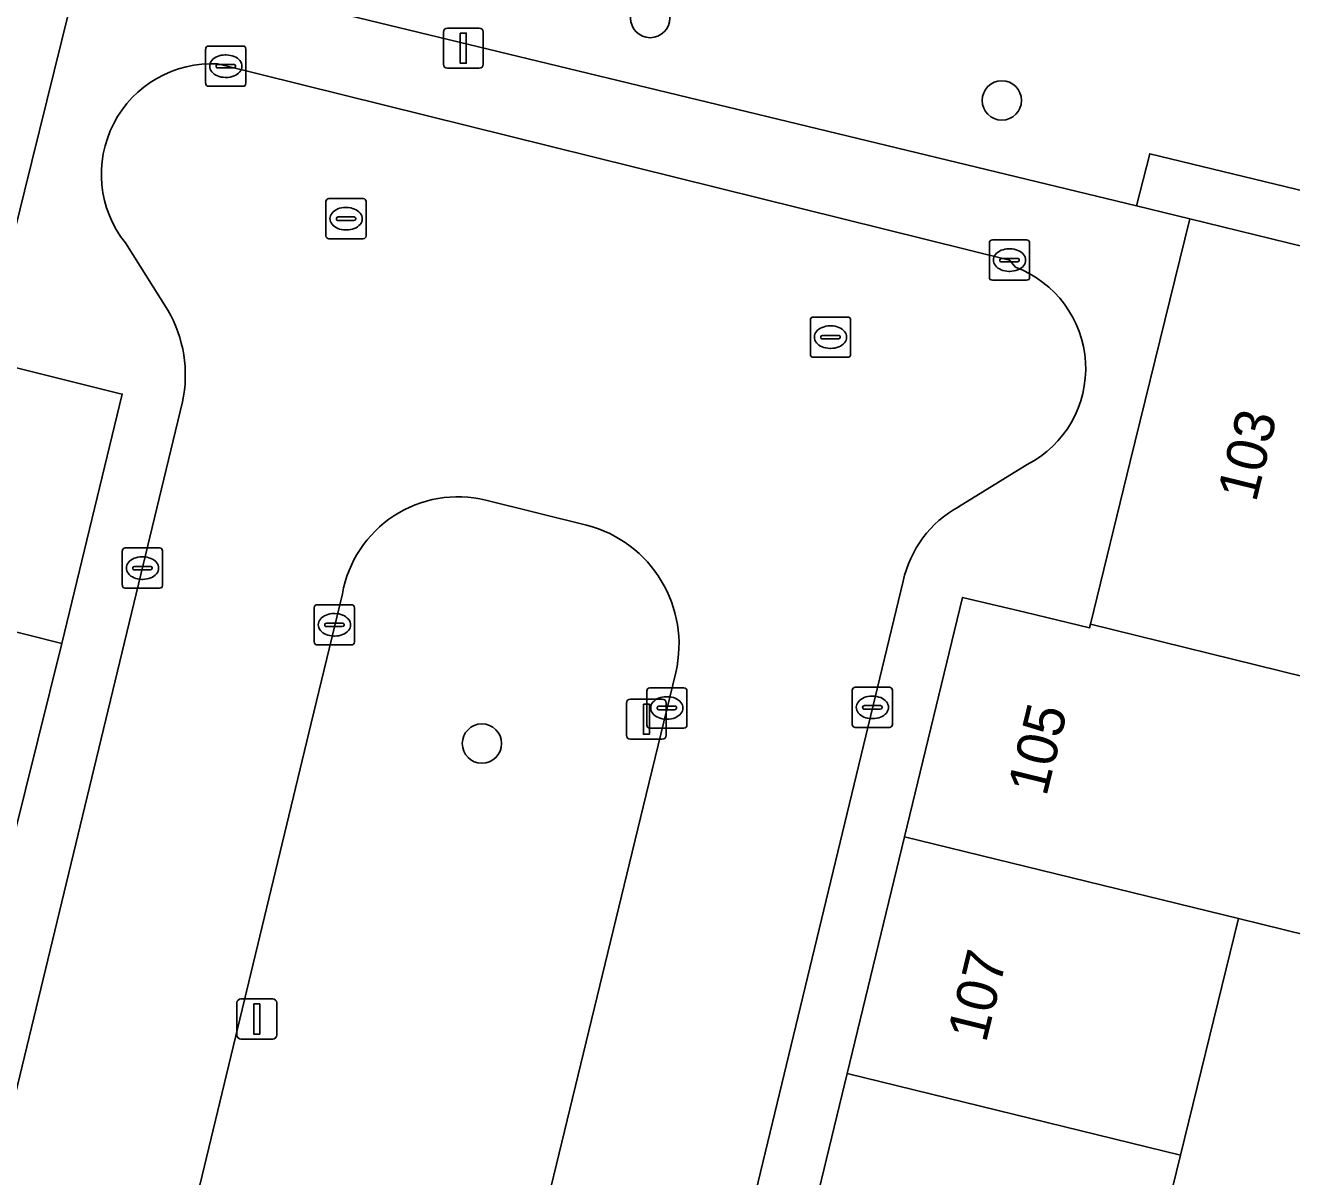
# Model space of a CAD drawing. Extents: x 162803 to 163818, y 381639 to 382475.
# Drawn here: x 163419.76 to 163451.26, y 382324.22 to 382352.84 of the extents above; entities that cross this region are included whole.
import ezdxf

# ---------------------------------------------------------------- set-up
doc = ezdxf.new("R2010")
doc.units = 0
for name, color, linetype in [('IMGEO_Boom', 7, 'Continuous'), ('IMGEO_Erf', 7, 'Continuous'), ('IMGEO_Groenvoorziening', 7, 'Continuous'), ('IMGEO_Kolk', 7, 'Continuous'), ('IMGEO_Lichtmast', 7, 'Continuous'), ('IMGEO_Loofbos', 7, 'Continuous'), ('IMGEO_Pand', 7, 'Continuous'), ('IMGEO_Pand_nummerreeks', 7, 'Continuous'), ('IMGEO_Rijbaan_lokaal_open', 7, 'Continuous'), ('IMGEO_Rioolput', 7, 'Continuous'), ('IMGEO_Voetpad_open', 7, 'Continuous')]:
    doc.layers.add(name, color=color, linetype=linetype)

msp = doc.modelspace()

# ---------------------------------------------------------------- linework, layer by layer
at = {"layer": 'IMGEO_Boom'}
for centre in [(163435.304, 382353.024), (163444.049, 382350.975), (163431.118, 382334.985)]:
    msp.add_circle(centre, 0.489, dxfattribs=at)
at = {"layer": 'IMGEO_Erf'}
msp.add_lwpolyline([(163452.793, 382329.934), (163449.938, 382330.635), (163448.496, 382324.752), (163446.944, 382318.426), (163445.444, 382312.309), (163445.102, 382310.914), (163443.91, 382306.056), (163443.864, 382305.864), (163439.734, 382306.857), (163435.603, 382307.849), (163435.933, 382305.574), (163453.011, 382301.415)], dxfattribs=at)
at = {"layer": 'IMGEO_Groenvoorziening'}
for points in [[(163433.721, 382340.414), (163431.213, 382341.038)], [(163427.647, 382338.711), (163426.87, 382335.489), (163422.441, 382317.129), (163421.662, 382313.876), (163421.442, 382312.938)], [(163435.125, 382333.412), (163435.938, 382336.75)], [(163429.788, 382311.585), (163429.903, 382312.042), (163430.677, 382315.065), (163435.125, 382333.412)]]:
    msp.add_lwpolyline(points, dxfattribs=at)
for centre, radius, start, end in [((163430.521, 382338.203), 2.918, 76.2787, 169.9743), ((163432.962, 382337.452), 3.058, 346.7279, 75.6264)]:
    msp.add_arc(centre, radius, start, end, dxfattribs=at)
at = {"layer": 'IMGEO_Kolk'}
for p, q in [((163424.321, 382352.326), (163425.173, 382352.326)), ((163424.246, 382351.4), (163424.246, 382352.252)), ((163424.734, 382352.106), (163424.759, 382352.106)), ((163425.247, 382352.252), (163425.247, 382351.4)), ((163424.505, 382351.82), (163424.505, 382351.832)), ((163424.943, 382351.783), (163424.545, 382351.783)), ((163424.548, 382351.869), (163424.946, 382351.869)), ((163424.989, 382351.832), (163424.989, 382351.82)), ((163424.757, 382351.546), (163424.732, 382351.546)), ((163425.173, 382351.326), (163424.321, 382351.326)), ((163443.74, 382346.579), (163443.74, 382347.431)), ((163443.815, 382347.505), (163444.667, 382347.505)), ((163444.228, 382347.285), (163444.253, 382347.285)), ((163444.741, 382347.431), (163444.741, 382346.579)), ((163443.999, 382346.999), (163443.999, 382347.011)), ((163444.437, 382346.962), (163444.039, 382346.962)), ((163444.042, 382347.048), (163444.44, 382347.048)), ((163444.483, 382347.011), (163444.483, 382346.999)), ((163444.251, 382346.725), (163444.226, 382346.725)), ((163444.667, 382346.505), (163443.815, 382346.505)), ((163422.173, 382338.922), (163422.173, 382339.774)), ((163422.248, 382339.848), (163423.1, 382339.848)), ((163423.174, 382339.774), (163423.174, 382338.922)), ((163422.661, 382339.628), (163422.686, 382339.628)), ((163422.432, 382339.342), (163422.432, 382339.354)), ((163422.87, 382339.305), (163422.472, 382339.305)), ((163422.475, 382339.391), (163422.873, 382339.391)), ((163422.916, 382339.354), (163422.916, 382339.342)), ((163423.1, 382338.848), (163422.248, 382338.848)), ((163422.684, 382339.068), (163422.659, 382339.068)), ((163426.948, 382337.512), (163426.948, 382338.364)), ((163427.023, 382338.438), (163427.875, 382338.438)), ((163427.436, 382338.218), (163427.461, 382338.218)), ((163427.949, 382338.364), (163427.949, 382337.512)), ((163427.207, 382337.932), (163427.207, 382337.944)), ((163427.645, 382337.895), (163427.247, 382337.895)), ((163427.25, 382337.981), (163427.648, 382337.981)), ((163427.691, 382337.944), (163427.691, 382337.932)), ((163427.459, 382337.658), (163427.434, 382337.658)), ((163427.875, 382337.438), (163427.023, 382337.438)), ((163435.217, 382335.445), (163435.217, 382336.297)), ((163435.292, 382336.371), (163436.144, 382336.371)), ((163436.218, 382336.297), (163436.218, 382335.445)), ((163440.329, 382335.46), (163440.329, 382336.312)), ((163440.404, 382336.386), (163441.256, 382336.386)), ((163441.33, 382336.312), (163441.33, 382335.46)), ((163435.705, 382336.151), (163435.73, 382336.151)), ((163440.817, 382336.166), (163440.842, 382336.166)), ((163435.476, 382335.865), (163435.476, 382335.877)), ((163435.914, 382335.828), (163435.516, 382335.828)), ((163435.519, 382335.914), (163435.917, 382335.914)), ((163435.96, 382335.877), (163435.96, 382335.865)), ((163440.588, 382335.88), (163440.588, 382335.892)), ((163441.026, 382335.843), (163440.628, 382335.843)), ((163440.631, 382335.929), (163441.029, 382335.929)), ((163441.072, 382335.892), (163441.072, 382335.88)), ((163436.144, 382335.371), (163435.292, 382335.371)), ((163435.728, 382335.591), (163435.703, 382335.591)), ((163441.256, 382335.386), (163440.404, 382335.386)), ((163440.84, 382335.606), (163440.815, 382335.606))]:
    msp.add_line(p, q, dxfattribs=at)
for points in [[(163424.321, 382352.326), (163425.173, 382352.326)], [(163424.246, 382351.4), (163424.246, 382352.252)], [(163425.247, 382352.252), (163425.247, 382351.4)], [(163425.173, 382351.326), (163424.321, 382351.326)], [(163443.74, 382346.579), (163443.74, 382347.431)], [(163443.815, 382347.505), (163444.667, 382347.505)], [(163444.741, 382347.431), (163444.741, 382346.579)], [(163444.667, 382346.505), (163443.815, 382346.505)], [(163422.173, 382338.922), (163422.173, 382339.774)], [(163422.248, 382339.848), (163423.1, 382339.848)], [(163423.174, 382339.774), (163423.174, 382338.922)], [(163423.1, 382338.848), (163422.248, 382338.848)], [(163426.948, 382337.512), (163426.948, 382338.364)], [(163427.023, 382338.438), (163427.875, 382338.438)], [(163427.949, 382338.364), (163427.949, 382337.512)], [(163427.875, 382337.438), (163427.023, 382337.438)], [(163435.217, 382335.445), (163435.217, 382336.297)], [(163435.292, 382336.371), (163436.144, 382336.371)], [(163436.218, 382336.297), (163436.218, 382335.445)], [(163440.329, 382335.46), (163440.329, 382336.312)], [(163440.404, 382336.386), (163441.256, 382336.386)], [(163441.33, 382336.312), (163441.33, 382335.46)], [(163436.144, 382335.371), (163435.292, 382335.371)], [(163441.256, 382335.386), (163440.404, 382335.386)]]:
    msp.add_lwpolyline(points, dxfattribs=at)
for centre, radius, start, end in [((163424.323, 382352.25), 0.0765, 91.552, 178.448), ((163424.323, 382352.25), 0.0765, 91.552, 178.448), ((163425.171, 382352.25), 0.0765, 1.552, 88.448), ((163425.171, 382352.25), 0.0765, 1.552, 88.448), ((163424.545, 382351.829), 0.0403, 85.8775, 175.7526), ((163424.542, 382351.819), 0.0366, 178.938, 274.7102), ((163424.946, 382351.826), 0.043, 264.8664, 352.4533), ((163424.95, 382351.831), 0.0386, 1.7309, 96.639), ((163424.323, 382351.402), 0.0765, 181.552, 268.448), ((163424.323, 382351.402), 0.0765, 181.552, 268.448), ((163425.171, 382351.402), 0.0765, 271.552, 358.448), ((163425.171, 382351.402), 0.0765, 271.552, 358.448), ((163443.817, 382347.429), 0.0765, 91.552, 178.448), ((163443.817, 382347.429), 0.0765, 91.552, 178.448), ((163444.665, 382347.429), 0.0765, 1.552, 88.448), ((163444.665, 382347.429), 0.0765, 1.552, 88.448), ((163444.039, 382347.008), 0.0403, 85.8775, 175.7526), ((163444.036, 382346.998), 0.0366, 178.938, 274.7102), ((163444.44, 382347.005), 0.043, 264.8664, 352.4533), ((163444.444, 382347.01), 0.0386, 1.7309, 96.639), ((163443.817, 382346.581), 0.0765, 181.552, 268.448), ((163443.817, 382346.581), 0.0765, 181.552, 268.448), ((163444.665, 382346.581), 0.0765, 271.552, 358.448), ((163444.665, 382346.581), 0.0765, 271.552, 358.448), ((163422.25, 382339.772), 0.0765, 91.552, 178.448), ((163422.25, 382339.772), 0.0765, 91.552, 178.448), ((163423.098, 382339.772), 0.0765, 1.552, 88.448), ((163423.098, 382339.772), 0.0765, 1.552, 88.448), ((163422.472, 382339.351), 0.0403, 85.8775, 175.7526), ((163422.469, 382339.341), 0.0366, 178.938, 274.7102), ((163422.873, 382339.348), 0.043, 264.8664, 352.4533), ((163422.877, 382339.353), 0.0386, 1.7309, 96.639), ((163422.25, 382338.924), 0.0765, 181.552, 268.448), ((163422.25, 382338.924), 0.0765, 181.552, 268.448), ((163423.098, 382338.924), 0.0765, 271.552, 358.448), ((163423.098, 382338.924), 0.0765, 271.552, 358.448), ((163427.025, 382338.362), 0.0765, 91.552, 178.448), ((163427.025, 382338.362), 0.0765, 91.552, 178.448), ((163427.873, 382338.362), 0.0765, 1.552, 88.448), ((163427.873, 382338.362), 0.0765, 1.552, 88.448), ((163427.247, 382337.941), 0.0403, 85.8775, 175.7526), ((163427.244, 382337.931), 0.0366, 178.938, 274.7102), ((163427.648, 382337.938), 0.043, 264.8664, 352.4533), ((163427.652, 382337.943), 0.0386, 1.7309, 96.639), ((163427.025, 382337.514), 0.0765, 181.552, 268.448), ((163427.025, 382337.514), 0.0765, 181.552, 268.448), ((163427.873, 382337.514), 0.0765, 271.552, 358.448), ((163427.873, 382337.514), 0.0765, 271.552, 358.448), ((163435.294, 382336.295), 0.0765, 91.552, 178.448), ((163435.294, 382336.295), 0.0765, 91.552, 178.448), ((163436.142, 382336.295), 0.0765, 1.552, 88.448), ((163436.142, 382336.295), 0.0765, 1.552, 88.448), ((163440.406, 382336.31), 0.0765, 91.552, 178.448), ((163440.406, 382336.31), 0.0765, 91.552, 178.448), ((163441.254, 382336.31), 0.0765, 1.552, 88.448), ((163441.254, 382336.31), 0.0765, 1.552, 88.448), ((163435.516, 382335.874), 0.0403, 85.8775, 175.7526), ((163435.513, 382335.864), 0.0366, 178.938, 274.7102), ((163435.917, 382335.871), 0.043, 264.8664, 352.4533), ((163435.921, 382335.876), 0.0386, 1.7309, 96.639), ((163440.628, 382335.889), 0.0403, 85.8775, 175.7526), ((163440.625, 382335.879), 0.0366, 178.938, 274.7102), ((163441.029, 382335.886), 0.043, 264.8664, 352.4533), ((163441.033, 382335.891), 0.0386, 1.7309, 96.639), ((163435.294, 382335.447), 0.0765, 181.552, 268.448), ((163435.294, 382335.447), 0.0765, 181.552, 268.448), ((163436.142, 382335.447), 0.0765, 271.552, 358.448), ((163436.142, 382335.447), 0.0765, 271.552, 358.448), ((163440.406, 382335.462), 0.0765, 181.552, 268.448), ((163440.406, 382335.462), 0.0765, 181.552, 268.448), ((163441.254, 382335.462), 0.0765, 271.552, 358.448), ((163441.254, 382335.462), 0.0765, 271.552, 358.448)]:
    msp.add_arc(centre, radius, start, end, dxfattribs=at)
for centre, major_axis, ratio, start_param, end_param in [((163424.733, 382351.826), (-0.387, 0.002), 0.722429, 4.712389, 7.853982), ((163424.758, 382351.826), (-0.39, 0.002), 0.717154, 1.570796, 4.712389), ((163444.227, 382347.005), (-0.387, 0.002), 0.722429, 4.712389, 7.853982), ((163444.252, 382347.005), (-0.39, 0.002), 0.717154, 1.570796, 4.712389), ((163422.66, 382339.348), (-0.387, 0.002), 0.722429, 4.712389, 7.853982), ((163422.685, 382339.348), (-0.39, 0.002), 0.717154, 1.570796, 4.712389), ((163427.435, 382337.938), (-0.387, 0.002), 0.722429, 4.712389, 7.853982), ((163427.46, 382337.938), (-0.39, 0.002), 0.717154, 1.570796, 4.712389), ((163435.704, 382335.871), (-0.387, 0.002), 0.722429, 4.712389, 7.853982), ((163435.729, 382335.871), (-0.39, 0.002), 0.717154, 1.570796, 4.712389), ((163440.816, 382335.886), (-0.387, 0.002), 0.722429, 4.712389, 7.853982), ((163440.841, 382335.886), (-0.39, 0.002), 0.717154, 1.570796, 4.712389)]:
    msp.add_ellipse(centre, major_axis=major_axis, ratio=ratio, start_param=start_param, end_param=end_param, dxfattribs=at)
at = {"layer": 'IMGEO_Lichtmast'}
for p, q in [((163430.159, 382351.874), (163430.159, 382352.674)), ((163430.159, 382352.674), (163430.159, 382351.874)), ((163430.259, 382352.774), (163431.049, 382352.774)), ((163431.049, 382352.774), (163430.259, 382352.774)), ((163431.149, 382352.674), (163431.149, 382351.874)), ((163431.149, 382351.874), (163431.149, 382352.674)), ((163431.049, 382351.774), (163430.259, 382351.774)), ((163430.259, 382351.774), (163431.049, 382351.774)), ((163434.713, 382335.192), (163434.713, 382335.992)), ((163434.713, 382335.992), (163434.713, 382335.192)), ((163434.813, 382336.092), (163435.603, 382336.092)), ((163435.603, 382336.092), (163434.813, 382336.092)), ((163435.703, 382335.992), (163435.703, 382335.192)), ((163435.703, 382335.192), (163435.703, 382335.992)), ((163435.603, 382335.092), (163434.813, 382335.092)), ((163434.813, 382335.092), (163435.603, 382335.092)), ((163425.023, 382327.74), (163425.023, 382328.54)), ((163425.023, 382328.54), (163425.023, 382327.74)), ((163425.123, 382328.64), (163425.913, 382328.64)), ((163425.913, 382328.64), (163425.123, 382328.64)), ((163426.013, 382328.54), (163426.013, 382327.74)), ((163426.013, 382327.74), (163426.013, 382328.54)), ((163425.913, 382327.64), (163425.123, 382327.64)), ((163425.123, 382327.64), (163425.913, 382327.64))]:
    msp.add_line(p, q, dxfattribs=at)
for points in [[(163430.579, 382352.649), (163430.729, 382352.649), (163430.729, 382351.899), (163430.579, 382351.899), (163430.579, 382352.649)], [(163435.133, 382335.967), (163435.283, 382335.967), (163435.283, 382335.217), (163435.133, 382335.217), (163435.133, 382335.967)], [(163425.443, 382328.515), (163425.593, 382328.515), (163425.593, 382327.765), (163425.443, 382327.765), (163425.443, 382328.515)]]:
    msp.add_lwpolyline(points, dxfattribs=at)
for centre, start, end in [((163430.259, 382352.674), 90, 180), ((163430.259, 382352.674), 90, 180), ((163431.049, 382352.674), 0, 90), ((163431.049, 382352.674), 360, 90), ((163430.259, 382351.874), 180, 270), ((163430.259, 382351.874), 180, 270), ((163431.049, 382351.874), 270, 0), ((163431.049, 382351.874), 270, 0), ((163434.813, 382335.992), 90, 180), ((163434.813, 382335.992), 90, 180), ((163435.603, 382335.992), 0, 90), ((163435.603, 382335.992), 360, 90), ((163434.813, 382335.192), 180, 270), ((163434.813, 382335.192), 180, 270), ((163435.603, 382335.192), 270, 0), ((163435.603, 382335.192), 270, 0), ((163425.123, 382328.54), 90, 180), ((163425.123, 382328.54), 90, 180), ((163425.913, 382328.54), 0, 90), ((163425.913, 382328.54), 360, 90), ((163425.123, 382327.74), 180, 270), ((163425.123, 382327.74), 180, 270), ((163425.913, 382327.74), 270, 0), ((163425.913, 382327.74), 270, 0)]:
    msp.add_arc(centre, 0.1, start, end, dxfattribs=at)
at = {"layer": 'IMGEO_Loofbos'}
msp.add_lwpolyline([(163422.352, 382354.415), (163447.401, 382348.351), (163447.731, 382349.65), (163458.628, 382347.014), (163458.323, 382345.68), (163460.684, 382345.036), (163464.3, 382344.13), (163464.994, 382343.956), (163465.037, 382344.133), (163468.282, 382343.337), (163467.398, 382339.734), (163467.037, 382339.823), (163465.442, 382333.339), (163465.709, 382333.288), (163465.624, 382332.932), (163465.969, 382332.848), (163464.419, 382326.522), (163464.117, 382326.596), (163463.969, 382325.973), (163500, 382317.3)], dxfattribs=at)
at = {"layer": 'IMGEO_Pand'}
for points in [[(163421.214, 382354.69), (163412.638, 382356.811), (163411.425, 382357.111), (163410.462, 382357.349), (163408.844, 382350.804), (163409.225, 382350.71), (163408.318, 382347.041), (163411.128, 382346.346), (163413.663, 382345.719), (163418.7, 382344.531), (163419.736, 382348.718)], [(163454.232, 382335.802), (163454.27, 382335.957), (163458.22, 382334.988), (163460.684, 382345.036), (163458.323, 382345.68), (163457.254, 382345.942), (163448.726, 382348.034), (163447.246, 382342.001), (163446.253, 382337.951), (163451.569, 382336.642), (163451.526, 382336.468)], [(163418.7, 382344.531), (163413.663, 382345.719), (163412.145, 382339.584), (163419.848, 382337.679), (163420.565, 382337.502), (163420.665, 382337.477), (163422.17, 382343.676), (163422.096, 382343.691)], [(163420.665, 382337.477), (163420.565, 382337.502), (163419.848, 382337.679), (163412.145, 382339.584), (163410.651, 382333.542), (163418.229, 382331.668), (163419.07, 382331.46), (163419.17, 382331.435)], [(163441.631, 382332.671), (163449.938, 382330.635), (163452.793, 382329.934), (163454.232, 382335.802), (163451.526, 382336.468), (163451.569, 382336.642), (163446.253, 382337.951), (163446.232, 382337.862), (163444.653, 382338.241), (163443.075, 382338.62)], [(163440.201, 382326.785), (163448.496, 382324.752), (163449.938, 382330.635), (163441.631, 382332.671)], [(163438.665, 382320.456), (163446.944, 382318.426), (163448.496, 382324.752), (163440.201, 382326.785)]]:
    msp.add_lwpolyline(points, close=True, dxfattribs=at)
at = {"layer": 'IMGEO_Rijbaan_lokaal_open'}
for points in [[(163444.389, 382346.827), (163444.241, 382347.005), (163424.548, 382351.882)], [(163422.25, 382347.432), (163423.304, 382345.757)], [(163423.67, 382343.48), (163416.785, 382315.02), (163421.662, 382313.876), (163422.441, 382317.129), (163426.87, 382335.489), (163427.647, 382338.711)], [(163442.976, 382340.871), (163444.676, 382341.92)], [(163431.213, 382341.038), (163433.721, 382340.414)], [(163435.938, 382336.75), (163435.125, 382333.412), (163430.677, 382315.065), (163429.903, 382312.042), (163434.795, 382310.869), (163441.596, 382339.022)]]:
    msp.add_lwpolyline(points, dxfattribs=at)
for centre, radius, start, end in [((163424.396, 382349.142), 2.744, 86.8326, 218.5434), ((163443.449, 382344.31), 2.687, 297.1773, 69.5173), ((163420.566, 382344.149), 3.175, 347.839, 30.424), ((163430.521, 382338.203), 2.918, 76.2787, 169.9743), ((163444.302, 382338.442), 2.767, 118.6286, 167.8998), ((163432.962, 382337.452), 3.058, 346.7279, 75.6264)]:
    msp.add_arc(centre, radius, start, end, dxfattribs=at)
at = {"layer": 'IMGEO_Rioolput'}
for p, q in [((163427.313, 382348.534), (163428.165, 382348.534)), ((163427.238, 382347.608), (163427.238, 382348.46)), ((163427.726, 382348.314), (163427.751, 382348.314)), ((163428.239, 382348.46), (163428.239, 382347.608)), ((163427.497, 382348.028), (163427.497, 382348.04)), ((163427.935, 382347.991), (163427.537, 382347.991)), ((163427.54, 382348.077), (163427.938, 382348.077)), ((163427.981, 382348.04), (163427.981, 382348.028)), ((163427.749, 382347.754), (163427.724, 382347.754)), ((163428.165, 382347.534), (163427.313, 382347.534)), ((163439.287, 382344.664), (163439.287, 382345.516)), ((163439.362, 382345.59), (163440.214, 382345.59)), ((163440.288, 382345.516), (163440.288, 382344.664)), ((163439.546, 382345.084), (163439.546, 382345.096)), ((163439.589, 382345.133), (163439.987, 382345.133)), ((163439.775, 382345.37), (163439.8, 382345.37)), ((163440.03, 382345.096), (163440.03, 382345.084)), ((163439.984, 382345.047), (163439.586, 382345.047)), ((163439.798, 382344.81), (163439.773, 382344.81)), ((163440.214, 382344.59), (163439.362, 382344.59))]:
    msp.add_line(p, q, dxfattribs=at)
for points in [[(163427.313, 382348.534), (163428.165, 382348.534)], [(163427.238, 382347.608), (163427.238, 382348.46)], [(163428.239, 382348.46), (163428.239, 382347.608)], [(163428.165, 382347.534), (163427.313, 382347.534)], [(163439.287, 382344.664), (163439.287, 382345.516)], [(163439.362, 382345.59), (163440.214, 382345.59)], [(163440.288, 382345.516), (163440.288, 382344.664)], [(163440.214, 382344.59), (163439.362, 382344.59)]]:
    msp.add_lwpolyline(points, dxfattribs=at)
for centre, radius, start, end in [((163427.315, 382348.458), 0.0765, 91.552, 178.448), ((163427.315, 382348.458), 0.0765, 91.552, 178.448), ((163428.163, 382348.458), 0.0765, 1.552, 88.448), ((163428.163, 382348.458), 0.0765, 1.552, 88.448), ((163427.537, 382348.037), 0.0403, 85.8775, 175.7526), ((163427.534, 382348.027), 0.0366, 178.938, 274.7102), ((163427.938, 382348.034), 0.043, 264.8664, 352.4533), ((163427.942, 382348.039), 0.0386, 1.7309, 96.639), ((163427.315, 382347.61), 0.0765, 181.552, 268.448), ((163427.315, 382347.61), 0.0765, 181.552, 268.448), ((163428.163, 382347.61), 0.0765, 271.552, 358.448), ((163428.163, 382347.61), 0.0765, 271.552, 358.448), ((163439.364, 382345.514), 0.0765, 91.552, 178.448), ((163439.364, 382345.514), 0.0765, 91.552, 178.448), ((163440.212, 382345.514), 0.0765, 1.552, 88.448), ((163440.212, 382345.514), 0.0765, 1.552, 88.448), ((163439.586, 382345.093), 0.0403, 85.8775, 175.7526), ((163439.583, 382345.083), 0.0366, 178.938, 274.7102), ((163439.987, 382345.09), 0.043, 264.8664, 352.4533), ((163439.991, 382345.095), 0.0386, 1.7309, 96.639), ((163439.364, 382344.666), 0.0765, 181.552, 268.448), ((163439.364, 382344.666), 0.0765, 181.552, 268.448), ((163440.212, 382344.666), 0.0765, 271.552, 358.448), ((163440.212, 382344.666), 0.0765, 271.552, 358.448)]:
    msp.add_arc(centre, radius, start, end, dxfattribs=at)
for centre, major_axis, ratio, start_param, end_param in [((163427.725, 382348.034), (-0.387, 0.002), 0.722429, 4.712389, 7.853982), ((163427.75, 382348.034), (-0.39, 0.002), 0.717154, 1.570796, 4.712389), ((163439.774, 382345.09), (-0.387, 0.002), 0.722429, 4.712389, 7.853982), ((163439.799, 382345.09), (-0.39, 0.002), 0.717154, 1.570796, 4.712389)]:
    msp.add_ellipse(centre, major_axis=major_axis, ratio=ratio, start_param=start_param, end_param=end_param, dxfattribs=at)
at = {"layer": 'IMGEO_Voetpad_open'}
for points in [[(163447.246, 382342.001), (163448.726, 382348.034), (163447.401, 382348.351), (163422.352, 382354.415), (163421.214, 382354.69), (163419.736, 382348.718), (163418.7, 382344.531), (163422.096, 382343.691), (163422.17, 382343.676), (163420.665, 382337.477), (163419.17, 382331.435), (163417.675, 382325.393), (163416.18, 382319.351), (163414.65, 382313.166), (163413.309, 382310.999), (163414.951, 382310.644)], [(163424.548, 382351.882), (163444.241, 382347.005), (163444.389, 382346.827)], [(163423.304, 382345.757), (163422.25, 382347.432)], [(163416.328, 382313.195), (163416.785, 382315.02), (163423.67, 382343.48)], [(163434.238, 382305.927), (163435.933, 382305.574), (163435.603, 382307.849), (163437.178, 382314.335), (163438.665, 382320.456), (163440.201, 382326.785), (163441.631, 382332.671), (163443.075, 382338.62), (163444.653, 382338.241), (163446.232, 382337.862), (163446.253, 382337.951), (163447.246, 382342.001)], [(163444.676, 382341.92), (163442.976, 382340.871)], [(163441.596, 382339.022), (163434.795, 382310.869), (163434.367, 382308.975)]]:
    msp.add_lwpolyline(points, dxfattribs=at)
msp.add_lwpolyline([(163448.726, 382348.034), (163457.254, 382345.942), (163458.323, 382345.68), (163458.628, 382347.014), (163447.731, 382349.65), (163447.401, 382348.351)], close=True, dxfattribs=at)
for centre, radius, start, end in [((163424.396, 382349.142), 2.744, 86.8326, 218.5434), ((163443.449, 382344.31), 2.687, 297.1773, 69.5173), ((163420.566, 382344.149), 3.175, 347.839, 30.424), ((163444.302, 382338.442), 2.767, 118.6286, 167.8998)]:
    msp.add_arc(centre, radius, start, end, dxfattribs=at)

# ---------------------------------------------------------------- texts
at = {"layer": 'IMGEO_Pand_nummerreeks'}
for s, rotation, p in [('103', 76.2194, (163450.369, 382340.961)), ('105', 76.2193, (163445.155, 382333.648)), ('107', 76.2193, (163443.653, 382327.523))]:
    msp.add_text(s, height=1, rotation=rotation, dxfattribs=at).set_placement(p)

doc.saveas('drawing.dxf')
